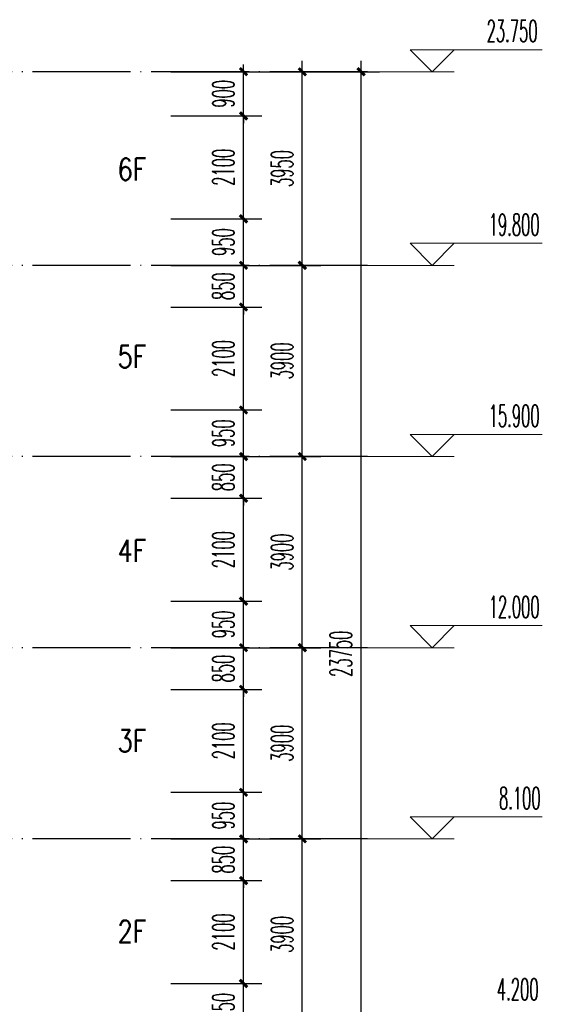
# Model space of a CAD drawing. Extents: x 1779708 to 7299578, y -1121471 to 88434.
# Tile 626 of 656: x 5741439 to 5752109, y -944957 to -924870. Entities that reach past the tile are written whole.
import ezdxf

# ---------------------------------------------------------------- set-up
doc = ezdxf.new("R2010")
doc.units = 0
doc.header["$LTSCALE"] = 1000
doc.header["$MEASUREMENT"] = 0
doc.linetypes.add('DOTE', pattern=[2.42, 2, -0.2, 0.02, -0.2])
doc.layers.get('0').update_dxf_attribs({"linetype": 'CONTINUOUS'})
doc.layers.get('Defpoints').update_dxf_attribs({"linetype": 'CONTINUOUS'})
doc.layers.add('DIM_ELEV', color=3, linetype='CONTINUOUS', lineweight=13)
for name, color, linetype in [('DOTE', 1, 'DOTE'), ('PUB_DIM', 3, 'CONTINUOUS'), ('PUB_TEXT', 7, 'CONTINUOUS')]:
    doc.layers.add(name, color=color, linetype=linetype)
doc.styles.add('_TCH_DIM', font='SIMPLEX.shx', dxfattribs={"width": 0.7, "bigfont": 'GBCBIG.shx'})
doc.styles.add('_TCH_DIM_T3', font='SIMPLEX.shx', dxfattribs={"width": 0.494118, "bigfont": 'GBCBIG.shx'})
doc.styles.add('dim_font', font='SIMPLEX.shx', dxfattribs={"width": 0.8})
doc.dimstyles.new('_TCH_ARCH&&150', dxfattribs={"dimtxt": 446.25, "dimasz": 150, "dimexe": 375, "dimexo": 450, "dimgap": 189.375, "dimtad": 1, "dimdec": 0, "dimzin": 0, "dimdsep": 46, "dimtxsty": '_TCH_DIM_T3', "dimblk": 'ARCHTICK', "dimcen": 0.09, "dimdle": 225, "dimclrt": 7, "dimazin": 2, "dimtfac": 1, "dimtdec": 0, "dimtix": 1, "dimtmove": 2, "dimatfit": 3, "dimfxl": 250, "dimtolj": 1, "dimtzin": 0, "dimarcsym": 0})

# ---------------------------------------------------------------- blocks, each defined once
blk = doc.blocks.new('_ArchTick')
at = {"color": 0, "linetype": 'ByBlock', "const_width": 0.4}
blk.add_lwpolyline([(-0.5, -0.5), (0.5, 0.5)], dxfattribs=at)
blk = doc.blocks.new('*D251')
at = {"layer": 'Defpoints', "color": 0, "transparency": 16777216}
for p in [(5746476, -925932), (5748409, -925932), (5746476, -949682)]:
    blk.add_point(p, dxfattribs=at)
at = {"layer": 'PUB_DIM', "color": 0, "lineweight": -2, "transparency": 16777216}
for p, q in [((5748409, -949907), (5748409, -925707)), ((5746926, -925932), (5748784, -925932)), ((5746926, -949682), (5748784, -949682))]:
    blk.add_line(p, q, dxfattribs=at)
at = {"layer": 'PUB_DIM', "color": 0, "lineweight": -2, "transparency": 16777216, "xscale": 150, "yscale": 150, "zscale": 150}
for p, rotation in [((5748409, -925932), 90), ((5748409, -949682), 270)]:
    blk.add_blockref('_ArchTick', p, dxfattribs=dict(at, rotation=rotation))
at = {"layer": 'PUB_DIM', "color": 7, "transparency": 16777216, "insert": (5747996, -937807), "char_height": 446.2, "attachment_point": 5, "rotation": 90, "style": '_TCH_DIM_T3'}
blk.add_mtext('\\A1;23750', dxfattribs=at)
blk = doc.blocks.new('*D254')
at = {"layer": 'Defpoints', "color": 0, "transparency": 16777216}
for p in [(5745276, -941582), (5747209, -941582), (5745276, -945482)]:
    blk.add_point(p, dxfattribs=at)
at = {"layer": 'PUB_DIM', "color": 0, "lineweight": -2, "transparency": 16777216}
for p, q in [((5747209, -945707), (5747209, -941357)), ((5745726, -941582), (5747584, -941582)), ((5745726, -945482), (5747584, -945482))]:
    blk.add_line(p, q, dxfattribs=at)
at = {"layer": 'PUB_DIM', "color": 0, "lineweight": -2, "transparency": 16777216, "xscale": 150, "yscale": 150, "zscale": 150}
for p, rotation in [((5747209, -941582), 90), ((5747209, -945482), 270)]:
    blk.add_blockref('_ArchTick', p, dxfattribs=dict(at, rotation=rotation))
at = {"layer": 'PUB_DIM', "color": 7, "transparency": 16777216, "insert": (5746796, -943532), "char_height": 446.2, "attachment_point": 5, "rotation": 90, "style": '_TCH_DIM_T3'}
blk.add_mtext('\\A1;3900', dxfattribs=at)
blk = doc.blocks.new('*D255')
at = {"layer": 'Defpoints', "color": 0, "transparency": 16777216}
for p in [(5745276, -937682), (5747209, -937682), (5745276, -941582)]:
    blk.add_point(p, dxfattribs=at)
at = {"layer": 'PUB_DIM', "color": 0, "lineweight": -2, "transparency": 16777216}
for p, q in [((5747209, -941807), (5747209, -937457)), ((5745726, -937682), (5747584, -937682)), ((5745726, -941582), (5747584, -941582))]:
    blk.add_line(p, q, dxfattribs=at)
at = {"layer": 'PUB_DIM', "color": 0, "lineweight": -2, "transparency": 16777216, "xscale": 150, "yscale": 150, "zscale": 150}
for p, rotation in [((5747209, -937682), 90), ((5747209, -941582), 270)]:
    blk.add_blockref('_ArchTick', p, dxfattribs=dict(at, rotation=rotation))
at = {"layer": 'PUB_DIM', "color": 7, "transparency": 16777216, "insert": (5746796, -939632), "char_height": 446.2, "attachment_point": 5, "rotation": 90, "style": '_TCH_DIM_T3'}
blk.add_mtext('\\A1;3900', dxfattribs=at)
blk = doc.blocks.new('*D256')
at = {"layer": 'Defpoints', "color": 0, "transparency": 16777216}
for p in [(5745276, -933782), (5747209, -933782), (5745276, -937682)]:
    blk.add_point(p, dxfattribs=at)
at = {"layer": 'PUB_DIM', "color": 0, "lineweight": -2, "transparency": 16777216}
for p, q in [((5747209, -937907), (5747209, -933557)), ((5745726, -933782), (5747584, -933782)), ((5745726, -937682), (5747584, -937682))]:
    blk.add_line(p, q, dxfattribs=at)
at = {"layer": 'PUB_DIM', "color": 0, "lineweight": -2, "transparency": 16777216, "xscale": 150, "yscale": 150, "zscale": 150}
for p, rotation in [((5747209, -933782), 90), ((5747209, -937682), 270)]:
    blk.add_blockref('_ArchTick', p, dxfattribs=dict(at, rotation=rotation))
at = {"layer": 'PUB_DIM', "color": 7, "transparency": 16777216, "insert": (5746796, -935732), "char_height": 446.2, "attachment_point": 5, "rotation": 90, "style": '_TCH_DIM_T3'}
blk.add_mtext('\\A1;3900', dxfattribs=at)
blk = doc.blocks.new('*D257')
at = {"layer": 'Defpoints', "color": 0, "transparency": 16777216}
for p in [(5745276, -929882), (5747209, -929882), (5745276, -933782)]:
    blk.add_point(p, dxfattribs=at)
at = {"layer": 'PUB_DIM', "color": 0, "lineweight": -2, "transparency": 16777216}
for p, q in [((5747209, -934007), (5747209, -929657)), ((5745726, -929882), (5747584, -929882)), ((5745726, -933782), (5747584, -933782))]:
    blk.add_line(p, q, dxfattribs=at)
at = {"layer": 'PUB_DIM', "color": 0, "lineweight": -2, "transparency": 16777216, "xscale": 150, "yscale": 150, "zscale": 150}
for p, rotation in [((5747209, -929882), 90), ((5747209, -933782), 270)]:
    blk.add_blockref('_ArchTick', p, dxfattribs=dict(at, rotation=rotation))
at = {"layer": 'PUB_DIM', "color": 7, "transparency": 16777216, "insert": (5746796, -931832), "char_height": 446.2, "attachment_point": 5, "rotation": 90, "style": '_TCH_DIM_T3'}
blk.add_mtext('\\A1;3900', dxfattribs=at)
blk = doc.blocks.new('*D258')
at = {"layer": 'Defpoints', "color": 0, "transparency": 16777216}
for p in [(5745276, -925932), (5747209, -925932), (5745276, -929882)]:
    blk.add_point(p, dxfattribs=at)
at = {"layer": 'PUB_DIM', "color": 0, "lineweight": -2, "transparency": 16777216}
for p, q in [((5747209, -930107), (5747209, -925707)), ((5745726, -925932), (5747584, -925932)), ((5745726, -929882), (5747584, -929882))]:
    blk.add_line(p, q, dxfattribs=at)
at = {"layer": 'PUB_DIM', "color": 0, "lineweight": -2, "transparency": 16777216, "xscale": 150, "yscale": 150, "zscale": 150}
for p, rotation in [((5747209, -925932), 90), ((5747209, -929882), 270)]:
    blk.add_blockref('_ArchTick', p, dxfattribs=dict(at, rotation=rotation))
at = {"layer": 'PUB_DIM', "color": 7, "transparency": 16777216, "insert": (5746796, -927907), "char_height": 446.2, "attachment_point": 5, "rotation": 90, "style": '_TCH_DIM_T3'}
blk.add_mtext('\\A1;3950', dxfattribs=at)
blk = doc.blocks.new('*D489')
at = {"layer": 'Defpoints', "color": 0, "transparency": 16777216}
for p in [(5744076, -944532), (5746009, -944532), (5744076, -945482)]:
    blk.add_point(p, dxfattribs=at)
at = {"layer": 'PUB_DIM', "color": 0, "lineweight": -2, "transparency": 16777216}
for p, q in [((5746009, -945707), (5746009, -944307)), ((5744526, -944532), (5746384, -944532)), ((5744526, -945482), (5746384, -945482))]:
    blk.add_line(p, q, dxfattribs=at)
at = {"layer": 'PUB_DIM', "color": 0, "lineweight": -2, "transparency": 16777216, "xscale": 150, "yscale": 150, "zscale": 150}
for p, rotation in [((5746009, -944532), 90), ((5746009, -945482), 270)]:
    blk.add_blockref('_ArchTick', p, dxfattribs=dict(at, rotation=rotation))
at = {"layer": 'PUB_DIM', "color": 7, "transparency": 16777216, "insert": (5745596, -945007), "char_height": 446.2, "attachment_point": 5, "rotation": 90, "style": '_TCH_DIM_T3'}
blk.add_mtext('\\A1;950', dxfattribs=at)
blk = doc.blocks.new('*D490')
at = {"layer": 'Defpoints', "color": 0, "transparency": 16777216}
for p in [(5744076, -942432), (5746009, -942432), (5744076, -944532)]:
    blk.add_point(p, dxfattribs=at)
at = {"layer": 'PUB_DIM', "color": 0, "lineweight": -2, "transparency": 16777216}
for p, q in [((5746009, -944757), (5746009, -942207)), ((5744526, -942432), (5746384, -942432)), ((5744526, -944532), (5746384, -944532))]:
    blk.add_line(p, q, dxfattribs=at)
at = {"layer": 'PUB_DIM', "color": 0, "lineweight": -2, "transparency": 16777216, "xscale": 150, "yscale": 150, "zscale": 150}
for p, rotation in [((5746009, -942432), 90), ((5746009, -944532), 270)]:
    blk.add_blockref('_ArchTick', p, dxfattribs=dict(at, rotation=rotation))
at = {"layer": 'PUB_DIM', "color": 7, "transparency": 16777216, "insert": (5745596, -943482), "char_height": 446.2, "attachment_point": 5, "rotation": 90, "style": '_TCH_DIM_T3'}
blk.add_mtext('\\A1;2100', dxfattribs=at)
blk = doc.blocks.new('*D491')
at = {"layer": 'Defpoints', "color": 0, "transparency": 16777216}
for p in [(5744076, -941582), (5746009, -941582), (5744076, -942432)]:
    blk.add_point(p, dxfattribs=at)
at = {"layer": 'PUB_DIM', "color": 0, "lineweight": -2, "transparency": 16777216}
for p, q in [((5746009, -941582), (5746009, -941432)), ((5744526, -941582), (5746384, -941582)), ((5746009, -942432), (5746009, -941582)), ((5744526, -942432), (5746384, -942432)), ((5746009, -942432), (5746009, -942582))]:
    blk.add_line(p, q, dxfattribs=at)
at = {"layer": 'PUB_DIM', "color": 0, "lineweight": -2, "transparency": 16777216, "xscale": 150, "yscale": 150, "zscale": 150}
for p, rotation in [((5746009, -941582), 270), ((5746009, -942432), 90)]:
    blk.add_blockref('_ArchTick', p, dxfattribs=dict(at, rotation=rotation))
at = {"layer": 'PUB_DIM', "color": 7, "transparency": 16777216, "insert": (5745596, -942007), "char_height": 446.2, "attachment_point": 5, "rotation": 90, "style": '_TCH_DIM_T3'}
blk.add_mtext('\\A1;850', dxfattribs=at)
blk = doc.blocks.new('*D492')
at = {"layer": 'Defpoints', "color": 0, "transparency": 16777216}
for p in [(5744076, -940632), (5746009, -940632), (5744076, -941582)]:
    blk.add_point(p, dxfattribs=at)
at = {"layer": 'PUB_DIM', "color": 0, "lineweight": -2, "transparency": 16777216}
for p, q in [((5746009, -941807), (5746009, -940407)), ((5744526, -940632), (5746384, -940632)), ((5744526, -941582), (5746384, -941582))]:
    blk.add_line(p, q, dxfattribs=at)
at = {"layer": 'PUB_DIM', "color": 0, "lineweight": -2, "transparency": 16777216, "xscale": 150, "yscale": 150, "zscale": 150}
for p, rotation in [((5746009, -940632), 90), ((5746009, -941582), 270)]:
    blk.add_blockref('_ArchTick', p, dxfattribs=dict(at, rotation=rotation))
at = {"layer": 'PUB_DIM', "color": 7, "transparency": 16777216, "insert": (5745596, -941107), "char_height": 446.2, "attachment_point": 5, "rotation": 90, "style": '_TCH_DIM_T3'}
blk.add_mtext('\\A1;950', dxfattribs=at)
blk = doc.blocks.new('*D493')
at = {"layer": 'Defpoints', "color": 0, "transparency": 16777216}
for p in [(5744076, -938532), (5746009, -938532), (5744076, -940632)]:
    blk.add_point(p, dxfattribs=at)
at = {"layer": 'PUB_DIM', "color": 0, "lineweight": -2, "transparency": 16777216}
for p, q in [((5746009, -940857), (5746009, -938307)), ((5744526, -938532), (5746384, -938532)), ((5744526, -940632), (5746384, -940632))]:
    blk.add_line(p, q, dxfattribs=at)
at = {"layer": 'PUB_DIM', "color": 0, "lineweight": -2, "transparency": 16777216, "xscale": 150, "yscale": 150, "zscale": 150}
for p, rotation in [((5746009, -938532), 90), ((5746009, -940632), 270)]:
    blk.add_blockref('_ArchTick', p, dxfattribs=dict(at, rotation=rotation))
at = {"layer": 'PUB_DIM', "color": 7, "transparency": 16777216, "insert": (5745596, -939582), "char_height": 446.2, "attachment_point": 5, "rotation": 90, "style": '_TCH_DIM_T3'}
blk.add_mtext('\\A1;2100', dxfattribs=at)
blk = doc.blocks.new('*D494')
at = {"layer": 'Defpoints', "color": 0, "transparency": 16777216}
for p in [(5744076, -937682), (5746009, -937682), (5744076, -938532)]:
    blk.add_point(p, dxfattribs=at)
at = {"layer": 'PUB_DIM', "color": 0, "lineweight": -2, "transparency": 16777216}
for p, q in [((5746009, -937682), (5746009, -937532)), ((5744526, -937682), (5746384, -937682)), ((5746009, -938532), (5746009, -937682)), ((5744526, -938532), (5746384, -938532)), ((5746009, -938532), (5746009, -938682))]:
    blk.add_line(p, q, dxfattribs=at)
at = {"layer": 'PUB_DIM', "color": 0, "lineweight": -2, "transparency": 16777216, "xscale": 150, "yscale": 150, "zscale": 150}
for p, rotation in [((5746009, -937682), 270), ((5746009, -938532), 90)]:
    blk.add_blockref('_ArchTick', p, dxfattribs=dict(at, rotation=rotation))
at = {"layer": 'PUB_DIM', "color": 7, "transparency": 16777216, "insert": (5745596, -938107), "char_height": 446.2, "attachment_point": 5, "rotation": 90, "style": '_TCH_DIM_T3'}
blk.add_mtext('\\A1;850', dxfattribs=at)
blk = doc.blocks.new('*D495')
at = {"layer": 'Defpoints', "color": 0, "transparency": 16777216}
for p in [(5744076, -936732), (5746009, -936732), (5744076, -937682)]:
    blk.add_point(p, dxfattribs=at)
at = {"layer": 'PUB_DIM', "color": 0, "lineweight": -2, "transparency": 16777216}
for p, q in [((5746009, -937907), (5746009, -936507)), ((5744526, -936732), (5746384, -936732)), ((5744526, -937682), (5746384, -937682))]:
    blk.add_line(p, q, dxfattribs=at)
at = {"layer": 'PUB_DIM', "color": 0, "lineweight": -2, "transparency": 16777216, "xscale": 150, "yscale": 150, "zscale": 150}
for p, rotation in [((5746009, -936732), 90), ((5746009, -937682), 270)]:
    blk.add_blockref('_ArchTick', p, dxfattribs=dict(at, rotation=rotation))
at = {"layer": 'PUB_DIM', "color": 7, "transparency": 16777216, "insert": (5745596, -937207), "char_height": 446.2, "attachment_point": 5, "rotation": 90, "style": '_TCH_DIM_T3'}
blk.add_mtext('\\A1;950', dxfattribs=at)
blk = doc.blocks.new('*D496')
at = {"layer": 'Defpoints', "color": 0, "transparency": 16777216}
for p in [(5744076, -934632), (5746009, -934632), (5744076, -936732)]:
    blk.add_point(p, dxfattribs=at)
at = {"layer": 'PUB_DIM', "color": 0, "lineweight": -2, "transparency": 16777216}
for p, q in [((5746009, -936957), (5746009, -934407)), ((5744526, -934632), (5746384, -934632)), ((5744526, -936732), (5746384, -936732))]:
    blk.add_line(p, q, dxfattribs=at)
at = {"layer": 'PUB_DIM', "color": 0, "lineweight": -2, "transparency": 16777216, "xscale": 150, "yscale": 150, "zscale": 150}
for p, rotation in [((5746009, -934632), 90), ((5746009, -936732), 270)]:
    blk.add_blockref('_ArchTick', p, dxfattribs=dict(at, rotation=rotation))
at = {"layer": 'PUB_DIM', "color": 7, "transparency": 16777216, "insert": (5745596, -935682), "char_height": 446.2, "attachment_point": 5, "rotation": 90, "style": '_TCH_DIM_T3'}
blk.add_mtext('\\A1;2100', dxfattribs=at)
blk = doc.blocks.new('*D497')
at = {"layer": 'Defpoints', "color": 0, "transparency": 16777216}
for p in [(5744076, -933782), (5746009, -933782), (5744076, -934632)]:
    blk.add_point(p, dxfattribs=at)
at = {"layer": 'PUB_DIM', "color": 0, "lineweight": -2, "transparency": 16777216}
for p, q in [((5746009, -933782), (5746009, -933632)), ((5744526, -933782), (5746384, -933782)), ((5746009, -934632), (5746009, -933782)), ((5744526, -934632), (5746384, -934632)), ((5746009, -934632), (5746009, -934782))]:
    blk.add_line(p, q, dxfattribs=at)
at = {"layer": 'PUB_DIM', "color": 0, "lineweight": -2, "transparency": 16777216, "xscale": 150, "yscale": 150, "zscale": 150}
for p, rotation in [((5746009, -933782), 270), ((5746009, -934632), 90)]:
    blk.add_blockref('_ArchTick', p, dxfattribs=dict(at, rotation=rotation))
at = {"layer": 'PUB_DIM', "color": 7, "transparency": 16777216, "insert": (5745596, -934207), "char_height": 446.2, "attachment_point": 5, "rotation": 90, "style": '_TCH_DIM_T3'}
blk.add_mtext('\\A1;850', dxfattribs=at)
blk = doc.blocks.new('*D498')
at = {"layer": 'Defpoints', "color": 0, "transparency": 16777216}
for p in [(5744076, -932832), (5746009, -932832), (5744076, -933782)]:
    blk.add_point(p, dxfattribs=at)
at = {"layer": 'PUB_DIM', "color": 0, "lineweight": -2, "transparency": 16777216}
for p, q in [((5746009, -934007), (5746009, -932607)), ((5744526, -932832), (5746384, -932832)), ((5744526, -933782), (5746384, -933782))]:
    blk.add_line(p, q, dxfattribs=at)
at = {"layer": 'PUB_DIM', "color": 0, "lineweight": -2, "transparency": 16777216, "xscale": 150, "yscale": 150, "zscale": 150}
for p, rotation in [((5746009, -932832), 90), ((5746009, -933782), 270)]:
    blk.add_blockref('_ArchTick', p, dxfattribs=dict(at, rotation=rotation))
at = {"layer": 'PUB_DIM', "color": 7, "transparency": 16777216, "insert": (5745596, -933307), "char_height": 446.2, "attachment_point": 5, "rotation": 90, "style": '_TCH_DIM_T3'}
blk.add_mtext('\\A1;950', dxfattribs=at)
blk = doc.blocks.new('*D499')
at = {"layer": 'Defpoints', "color": 0, "transparency": 16777216}
for p in [(5744076, -930732), (5746009, -930732), (5744076, -932832)]:
    blk.add_point(p, dxfattribs=at)
at = {"layer": 'PUB_DIM', "color": 0, "lineweight": -2, "transparency": 16777216}
for p, q in [((5746009, -933057), (5746009, -930507)), ((5744526, -930732), (5746384, -930732)), ((5744526, -932832), (5746384, -932832))]:
    blk.add_line(p, q, dxfattribs=at)
at = {"layer": 'PUB_DIM', "color": 0, "lineweight": -2, "transparency": 16777216, "xscale": 150, "yscale": 150, "zscale": 150}
for p, rotation in [((5746009, -930732), 90), ((5746009, -932832), 270)]:
    blk.add_blockref('_ArchTick', p, dxfattribs=dict(at, rotation=rotation))
at = {"layer": 'PUB_DIM', "color": 7, "transparency": 16777216, "insert": (5745596, -931782), "char_height": 446.2, "attachment_point": 5, "rotation": 90, "style": '_TCH_DIM_T3'}
blk.add_mtext('\\A1;2100', dxfattribs=at)
blk = doc.blocks.new('*D500')
at = {"layer": 'Defpoints', "color": 0, "transparency": 16777216}
for p in [(5744076, -929882), (5746009, -929882), (5744076, -930732)]:
    blk.add_point(p, dxfattribs=at)
at = {"layer": 'PUB_DIM', "color": 0, "lineweight": -2, "transparency": 16777216}
for p, q in [((5746009, -929882), (5746009, -929732)), ((5744526, -929882), (5746384, -929882)), ((5746009, -930732), (5746009, -929882)), ((5744526, -930732), (5746384, -930732)), ((5746009, -930732), (5746009, -930882))]:
    blk.add_line(p, q, dxfattribs=at)
at = {"layer": 'PUB_DIM', "color": 0, "lineweight": -2, "transparency": 16777216, "xscale": 150, "yscale": 150, "zscale": 150}
for p, rotation in [((5746009, -929882), 270), ((5746009, -930732), 90)]:
    blk.add_blockref('_ArchTick', p, dxfattribs=dict(at, rotation=rotation))
at = {"layer": 'PUB_DIM', "color": 7, "transparency": 16777216, "insert": (5745596, -930307), "char_height": 446.2, "attachment_point": 5, "rotation": 90, "style": '_TCH_DIM_T3'}
blk.add_mtext('\\A1;850', dxfattribs=at)
blk = doc.blocks.new('*D501')
at = {"layer": 'Defpoints', "color": 0, "transparency": 16777216}
for p in [(5744076, -928932), (5746009, -928932), (5744076, -929882)]:
    blk.add_point(p, dxfattribs=at)
at = {"layer": 'PUB_DIM', "color": 0, "lineweight": -2, "transparency": 16777216}
for p, q in [((5746009, -930107), (5746009, -928707)), ((5744526, -928932), (5746384, -928932)), ((5744526, -929882), (5746384, -929882))]:
    blk.add_line(p, q, dxfattribs=at)
at = {"layer": 'PUB_DIM', "color": 0, "lineweight": -2, "transparency": 16777216, "xscale": 150, "yscale": 150, "zscale": 150}
for p, rotation in [((5746009, -928932), 90), ((5746009, -929882), 270)]:
    blk.add_blockref('_ArchTick', p, dxfattribs=dict(at, rotation=rotation))
at = {"layer": 'PUB_DIM', "color": 7, "transparency": 16777216, "insert": (5745596, -929407), "char_height": 446.2, "attachment_point": 5, "rotation": 90, "style": '_TCH_DIM_T3'}
blk.add_mtext('\\A1;950', dxfattribs=at)
blk = doc.blocks.new('*D502')
at = {"layer": 'Defpoints', "color": 0, "transparency": 16777216}
for p in [(5744076, -926832), (5746009, -926832), (5744076, -928932)]:
    blk.add_point(p, dxfattribs=at)
at = {"layer": 'PUB_DIM', "color": 0, "lineweight": -2, "transparency": 16777216}
for p, q in [((5746009, -929157), (5746009, -926607)), ((5744526, -926832), (5746384, -926832)), ((5744526, -928932), (5746384, -928932))]:
    blk.add_line(p, q, dxfattribs=at)
at = {"layer": 'PUB_DIM', "color": 0, "lineweight": -2, "transparency": 16777216, "xscale": 150, "yscale": 150, "zscale": 150}
for p, rotation in [((5746009, -926832), 90), ((5746009, -928932), 270)]:
    blk.add_blockref('_ArchTick', p, dxfattribs=dict(at, rotation=rotation))
at = {"layer": 'PUB_DIM', "color": 7, "transparency": 16777216, "insert": (5745596, -927882), "char_height": 446.2, "attachment_point": 5, "rotation": 90, "style": '_TCH_DIM_T3'}
blk.add_mtext('\\A1;2100', dxfattribs=at)
blk = doc.blocks.new('*D503')
at = {"layer": 'Defpoints', "color": 0, "transparency": 16777216}
for p in [(5744076, -925932), (5746009, -925932), (5744076, -926832)]:
    blk.add_point(p, dxfattribs=at)
at = {"layer": 'PUB_DIM', "color": 0, "lineweight": -2, "transparency": 16777216}
for p, q in [((5746009, -925932), (5746009, -925782)), ((5744526, -925932), (5746384, -925932)), ((5746009, -926832), (5746009, -925932)), ((5744526, -926832), (5746384, -926832)), ((5746009, -926832), (5746009, -926982))]:
    blk.add_line(p, q, dxfattribs=at)
at = {"layer": 'PUB_DIM', "color": 0, "lineweight": -2, "transparency": 16777216, "xscale": 150, "yscale": 150, "zscale": 150}
for p, rotation in [((5746009, -925932), 270), ((5746009, -926832), 90)]:
    blk.add_blockref('_ArchTick', p, dxfattribs=dict(at, rotation=rotation))
at = {"layer": 'PUB_DIM', "color": 7, "transparency": 16777216, "insert": (5745596, -926382), "char_height": 446.2, "attachment_point": 5, "rotation": 90, "style": '_TCH_DIM_T3'}
blk.add_mtext('\\A1;900', dxfattribs=at)

msp = doc.modelspace()

# ---------------------------------------------------------------- linework, layer by layer
at = {"layer": 'DIM_ELEV'}
for p, q in [((5749858.6, -925931.9), (5749408.6, -925481.9)), ((5749408.6, -925481.9), (5752108.6, -925481.9)), ((5749858.6, -925931.9), (5750308.6, -925481.9)), ((5747383.6, -925931.9), (5750308.6, -925931.9)), ((5749858.6, -929881.9), (5749408.6, -929431.9)), ((5749408.6, -929431.9), (5752108.6, -929431.9)), ((5749858.6, -929881.9), (5750308.6, -929431.9)), ((5747383.6, -929881.9), (5750308.6, -929881.9)), ((5749858.6, -933781.9), (5749408.6, -933331.9)), ((5749408.6, -933331.9), (5752108.6, -933331.9)), ((5749858.6, -933781.9), (5750308.6, -933331.9)), ((5747383.6, -933781.9), (5750308.6, -933781.9)), ((5749858.6, -937681.9), (5749408.6, -937231.9)), ((5749408.6, -937231.9), (5752108.6, -937231.9)), ((5749858.6, -937681.9), (5750308.6, -937231.9)), ((5747383.6, -937681.9), (5750308.6, -937681.9)), ((5749858.6, -941581.9), (5749408.6, -941131.9)), ((5749408.6, -941131.9), (5752108.6, -941131.9)), ((5749858.6, -941581.9), (5750308.6, -941131.9)), ((5747383.6, -941581.9), (5750308.6, -941581.9))]:
    msp.add_line(p, q, dxfattribs=at)
at = {"layer": 'DOTE'}
for p, q in [((5748542.7, -925931.9), (5658900.9, -925931.9)), ((5748542.7, -929881.9), (5658900.9, -929881.9)), ((5748542.7, -933781.9), (5658900.9, -933781.9)), ((5748542.7, -937681.9), (5658900.9, -937681.9)), ((5748542.7, -941581.9), (5658900.9, -941581.9))]:
    msp.add_line(p, q, dxfattribs=at)

# ---------------------------------------------------------------- texts
at = {"layer": 'PUB_DIM', "color": 7, "char_height": 450, "attachment_point": 5, "style": 'dim_font'}
for s, insert in [('6F', (5743732.2, -927923.1)), ('5F', (5743732.2, -931744.5)), ('4F', (5743732.2, -935705.1)), ('3F', (5743732.2, -939584.6)), ('2F', (5743732.2, -943471.9))]:
    msp.add_mtext(s, dxfattribs=dict(at, insert=insert))
at = {"layer": 'PUB_TEXT', "color": 7, "style": '_TCH_DIM', "width": 0.494118}
for s, p in [('23.750', (5750971.6, -925324.4)), ('19.800', (5751013.6, -929274.4)), ('15.900', (5751013.6, -933174.4)), ('12.000', (5751013.6, -937074.4)), ('8.100', (5751223.6, -940974.4)), ('4.200', (5751181.6, -944874.4))]:
    msp.add_text(s, height=446.25, dxfattribs=at).set_placement(p)

# ---------------------------------------------------------------- dimensions: what is measured, and where the dimension line sits
at = {"layer": 'PUB_DIM'}
for p1, p2, picture, middle in [((5744075.8, -926831.9), (5744075.8, -925931.9), '*D503', (5745596.1, -926381.9)), ((5745275.8, -929881.9), (5745275.8, -925931.9), '*D258', (5746796.1, -927906.9)), ((5746475.8, -949681.9), (5746475.8, -925931.9), '*D251', (5747996.1, -937806.9)), ((5744075.8, -928931.9), (5744075.8, -926831.9), '*D502', (5745596.1, -927881.9)), ((5744075.8, -929881.9), (5744075.8, -928931.9), '*D501', (5745596.1, -929406.9)), ((5744075.8, -930731.9), (5744075.8, -929881.9), '*D500', (5745596.1, -930306.9)), ((5745275.8, -933781.9), (5745275.8, -929881.9), '*D257', (5746796.1, -931831.9)), ((5744075.8, -932831.9), (5744075.8, -930731.9), '*D499', (5745596.1, -931781.9)), ((5744075.8, -933781.9), (5744075.8, -932831.9), '*D498', (5745596.1, -933306.9)), ((5744075.8, -934631.9), (5744075.8, -933781.9), '*D497', (5745596.1, -934206.9)), ((5745275.8, -937681.9), (5745275.8, -933781.9), '*D256', (5746796.1, -935731.9)), ((5744075.8, -936731.9), (5744075.8, -934631.9), '*D496', (5745596.1, -935681.9)), ((5744075.8, -937681.9), (5744075.8, -936731.9), '*D495', (5745596.1, -937206.9)), ((5744075.8, -938531.9), (5744075.8, -937681.9), '*D494', (5745596.1, -938106.9)), ((5745275.8, -941581.9), (5745275.8, -937681.9), '*D255', (5746796.1, -939631.9)), ((5744075.8, -940631.9), (5744075.8, -938531.9), '*D493', (5745596.1, -939581.9)), ((5744075.8, -941581.9), (5744075.8, -940631.9), '*D492', (5745596.1, -941106.9)), ((5744075.8, -942431.9), (5744075.8, -941581.9), '*D491', (5745596.1, -942006.9)), ((5745275.8, -945481.9), (5745275.8, -941581.9), '*D254', (5746796.1, -943531.9)), ((5744075.8, -944531.9), (5744075.8, -942431.9), '*D490', (5745596.1, -943481.9)), ((5744075.8, -945481.9), (5744075.8, -944531.9), '*D489', (5745596.1, -945006.9))]:
    dim = msp.add_aligned_dim(p1=p1, p2=p2, distance=-1932.8, dimstyle='_TCH_ARCH&&150', dxfattribs=at)
    dim.commit()
    dim.dimension.update_dxf_attribs({"geometry": picture, "text_midpoint": middle})

doc.saveas('drawing.dxf')
